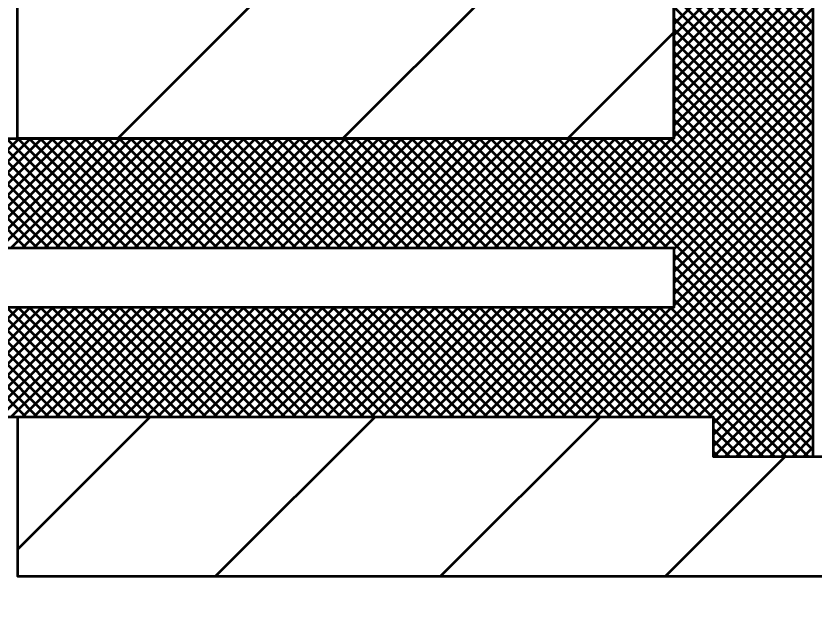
# Model space of a CAD drawing. Extents: x -32 to 824, y -6 to 538.
# Drawn here: x 367.71 to 379.75, y 415 to 424.04 of the extents above; entities that cross this region are included whole.
import ezdxf

# ---------------------------------------------------------------- set-up
doc = ezdxf.new("R2010")
doc.units = 0
doc.header["$LTSCALE"] = 1.1
doc.layers.add('1', color=7, linetype='Continuous', lineweight=53)

msp = doc.modelspace()

# ---------------------------------------------------------------- linework, layer by layer
at = {"layer": '1'}
for p, q in [((379.736, 423.948), (377.636, 426.048)), ((377.636, 423.922), (379.736, 426.022)), ((379.736, 423.779), (377.636, 425.879)), ((377.636, 423.752), (379.736, 425.852)), ((379.736, 423.609), (377.636, 425.709)), ((377.636, 423.583), (379.736, 425.683)), ((379.736, 423.439), (377.636, 425.539)), ((377.636, 423.413), (379.736, 425.513)), ((379.736, 423.269), (377.636, 425.37)), ((377.636, 423.243), (379.736, 425.343)), ((379.736, 423.1), (377.636, 425.2)), ((377.636, 423.073), (379.736, 425.173)), ((379.736, 422.93), (377.636, 425.03)), ((377.636, 422.904), (379.736, 425.004)), ((367.736, 422.196), (367.736, 424.896)), ((369.252, 422.196), (371.952, 424.896)), ((372.646, 422.196), (375.346, 424.896)), ((379.736, 422.76), (377.636, 424.86)), ((377.636, 422.734), (379.736, 424.834)), ((379.736, 422.591), (377.636, 424.691)), ((377.636, 422.564), (379.736, 424.664)), ((379.736, 422.421), (377.636, 424.521)), ((377.636, 422.394), (379.736, 424.495)), ((379.736, 422.251), (377.636, 424.351)), ((377.636, 422.225), (379.736, 424.325)), ((376.127, 420.546), (379.736, 424.155)), ((379.736, 422.082), (377.636, 424.182)), ((376.297, 420.546), (379.736, 423.985)), ((379.736, 421.912), (377.636, 424.012)), ((376.04, 422.196), (377.636, 423.792)), ((376.467, 420.546), (379.736, 423.816)), ((379.736, 421.742), (377.636, 423.842)), ((376.637, 420.546), (379.736, 423.646)), ((379.736, 421.572), (377.636, 423.672)), ((379.736, 421.403), (377.636, 423.503)), ((376.806, 420.546), (379.736, 423.476)), ((376.976, 420.546), (379.736, 423.307)), ((379.736, 421.233), (377.636, 423.333)), ((377.146, 420.546), (379.736, 423.137)), ((379.736, 421.063), (377.636, 423.163)), ((377.315, 420.546), (379.736, 422.967)), ((379.736, 420.894), (377.636, 422.994)), ((377.485, 420.546), (379.736, 422.798)), ((379.736, 420.724), (377.636, 422.824)), ((379.736, 420.554), (377.636, 422.654)), ((377.636, 420.528), (379.736, 422.628)), ((379.736, 420.385), (377.636, 422.485)), ((377.636, 420.358), (379.736, 422.458)), ((379.736, 420.215), (377.636, 422.315)), ((366.115, 420.546), (367.765, 422.196)), ((367.865, 420.546), (366.215, 422.196)), ((366.285, 420.546), (367.935, 422.196)), ((368.035, 420.546), (366.385, 422.196)), ((366.454, 420.546), (368.104, 422.196)), ((368.204, 420.546), (366.555, 422.196)), ((366.624, 420.546), (368.274, 422.196)), ((368.374, 420.546), (366.724, 422.196)), ((366.794, 420.546), (368.444, 422.196)), ((368.544, 420.546), (366.894, 422.196)), ((366.963, 420.546), (368.613, 422.196)), ((368.714, 420.546), (367.064, 422.196)), ((367.133, 420.546), (368.783, 422.196)), ((368.883, 420.546), (367.233, 422.196)), ((367.303, 420.546), (368.953, 422.196)), ((369.053, 420.546), (367.403, 422.196)), ((367.472, 420.546), (369.122, 422.196)), ((369.223, 420.546), (367.573, 422.196)), ((367.642, 420.546), (369.292, 422.196)), ((369.392, 420.546), (367.742, 422.196)), ((367.812, 420.546), (369.462, 422.196)), ((369.562, 420.546), (367.912, 422.196)), ((367.982, 420.546), (369.632, 422.196)), ((369.732, 420.546), (368.082, 422.196)), ((368.151, 420.546), (369.801, 422.196)), ((369.902, 420.546), (368.252, 422.196)), ((368.321, 420.546), (369.971, 422.196)), ((370.071, 420.546), (368.421, 422.196)), ((368.491, 420.546), (370.141, 422.196)), ((370.241, 420.546), (368.591, 422.196)), ((368.66, 420.546), (370.31, 422.196)), ((370.411, 420.546), (368.761, 422.196)), ((368.83, 420.546), (370.48, 422.196)), ((370.58, 420.546), (368.93, 422.196)), ((369, 420.546), (370.65, 422.196)), ((370.75, 420.546), (369.1, 422.196)), ((369.17, 420.546), (370.82, 422.196)), ((370.92, 420.546), (369.27, 422.196)), ((369.339, 420.546), (370.989, 422.196)), ((371.09, 420.546), (369.44, 422.196)), ((369.509, 420.546), (371.159, 422.196)), ((371.259, 420.546), (369.609, 422.196)), ((369.679, 420.546), (371.329, 422.196)), ((371.429, 420.546), (369.779, 422.196)), ((369.848, 420.546), (371.498, 422.196)), ((371.599, 420.546), (369.949, 422.196)), ((370.018, 420.546), (371.668, 422.196)), ((371.768, 420.546), (370.118, 422.196)), ((370.188, 420.546), (371.838, 422.196)), ((371.938, 420.546), (370.288, 422.196)), ((370.357, 420.546), (372.007, 422.196)), ((372.108, 420.546), (370.458, 422.196)), ((370.527, 420.546), (372.177, 422.196)), ((372.277, 420.546), (370.627, 422.196)), ((370.697, 420.546), (372.347, 422.196)), ((372.447, 420.546), (370.797, 422.196)), ((370.867, 420.546), (372.517, 422.196)), ((372.617, 420.546), (370.967, 422.196)), ((371.036, 420.546), (372.686, 422.196)), ((372.786, 420.546), (371.137, 422.196)), ((371.206, 420.546), (372.856, 422.196)), ((372.956, 420.546), (371.306, 422.196)), ((371.376, 420.546), (373.026, 422.196)), ((373.126, 420.546), (371.476, 422.196)), ((371.545, 420.546), (373.195, 422.196)), ((373.296, 420.546), (371.646, 422.196)), ((371.715, 420.546), (373.365, 422.196)), ((373.465, 420.546), (371.815, 422.196)), ((371.885, 420.546), (373.535, 422.196)), ((373.635, 420.546), (371.985, 422.196)), ((372.054, 420.546), (373.704, 422.196)), ((373.805, 420.546), (372.155, 422.196)), ((372.224, 420.546), (373.874, 422.196)), ((373.975, 420.546), (372.325, 422.196)), ((372.394, 420.546), (374.044, 422.196)), ((374.144, 420.546), (372.494, 422.196)), ((372.564, 420.546), (374.214, 422.196)), ((374.314, 420.546), (372.664, 422.196)), ((372.733, 420.546), (374.383, 422.196)), ((374.484, 420.546), (372.834, 422.196)), ((372.903, 420.546), (374.553, 422.196)), ((374.653, 420.546), (373.003, 422.196)), ((373.073, 420.546), (374.723, 422.196)), ((374.823, 420.546), (373.173, 422.196)), ((373.242, 420.546), (374.892, 422.196)), ((374.993, 420.546), (373.343, 422.196)), ((373.412, 420.546), (375.062, 422.196)), ((375.162, 420.546), (373.512, 422.196)), ((373.582, 420.546), (375.232, 422.196)), ((375.332, 420.546), (373.682, 422.196)), ((373.752, 420.546), (375.401, 422.196)), ((375.502, 420.546), (373.852, 422.196)), ((373.921, 420.546), (375.571, 422.196)), ((375.672, 420.546), (374.022, 422.196)), ((374.091, 420.546), (375.741, 422.196)), ((375.841, 420.546), (374.191, 422.196)), ((374.261, 420.546), (375.911, 422.196)), ((376.011, 420.546), (374.361, 422.196)), ((374.43, 420.546), (376.08, 422.196)), ((376.181, 420.546), (374.531, 422.196)), ((374.6, 420.546), (376.25, 422.196)), ((376.35, 420.546), (374.7, 422.196)), ((374.77, 420.546), (376.42, 422.196)), ((376.52, 420.546), (374.87, 422.196)), ((374.939, 420.546), (376.589, 422.196)), ((376.69, 420.546), (375.04, 422.196)), ((375.109, 420.546), (376.759, 422.196)), ((376.86, 420.546), (375.209, 422.196)), ((375.279, 420.546), (376.929, 422.196)), ((377.029, 420.546), (375.379, 422.196)), ((375.449, 420.546), (377.099, 422.196)), ((377.199, 420.546), (375.549, 422.196)), ((375.618, 420.546), (377.268, 422.196)), ((377.369, 420.546), (375.719, 422.196)), ((375.788, 420.546), (377.438, 422.196)), ((377.538, 420.546), (375.888, 422.196)), ((375.958, 420.546), (377.608, 422.196)), ((379.736, 418.518), (376.058, 422.196)), ((379.736, 418.687), (376.228, 422.196)), ((379.736, 418.857), (376.397, 422.196)), ((379.736, 419.027), (376.567, 422.196)), ((379.736, 419.197), (376.737, 422.196)), ((379.736, 419.366), (376.906, 422.196)), ((379.736, 419.536), (377.076, 422.196)), ((379.736, 419.706), (377.246, 422.196)), ((379.736, 419.875), (377.416, 422.196)), ((379.736, 420.045), (377.585, 422.196)), ((377.636, 420.188), (379.736, 422.288)), ((377.636, 420.019), (379.736, 422.119)), ((377.636, 419.849), (379.736, 421.949)), ((377.636, 419.679), (379.736, 421.779)), ((376.123, 417.996), (379.736, 421.61)), ((376.293, 417.996), (379.736, 421.44)), ((376.462, 417.996), (379.736, 421.27)), ((376.632, 417.996), (379.736, 421.1)), ((376.802, 417.996), (379.736, 420.931)), ((376.971, 417.996), (379.736, 420.761)), ((377.141, 417.996), (379.736, 420.591)), ((377.311, 417.996), (379.736, 420.422)), ((379.736, 418.348), (377.636, 420.448)), ((377.481, 417.996), (379.736, 420.252)), ((379.736, 418.178), (377.636, 420.278)), ((379.736, 418.009), (377.636, 420.109)), ((377.65, 417.996), (379.736, 420.082)), ((379.736, 417.839), (377.636, 419.939)), ((377.82, 417.996), (379.736, 419.913)), ((379.736, 417.669), (377.636, 419.769)), ((366.11, 417.996), (367.76, 419.646)), ((367.87, 417.996), (366.22, 419.646)), ((366.28, 417.996), (367.93, 419.646)), ((368.039, 417.996), (366.389, 419.646)), ((366.45, 417.996), (368.1, 419.646)), ((368.209, 417.996), (366.559, 419.646)), ((366.62, 417.996), (368.269, 419.646)), ((368.379, 417.996), (366.729, 419.646)), ((366.789, 417.996), (368.439, 419.646)), ((368.548, 417.996), (366.898, 419.646)), ((366.959, 417.996), (368.609, 419.646)), ((368.718, 417.996), (367.068, 419.646)), ((367.129, 417.996), (368.779, 419.646)), ((368.888, 417.996), (367.238, 419.646)), ((367.298, 417.996), (368.948, 419.646)), ((369.057, 417.996), (367.407, 419.646)), ((367.468, 417.996), (369.118, 419.646)), ((369.227, 417.996), (367.577, 419.646)), ((367.638, 417.996), (369.288, 419.646)), ((369.397, 417.996), (367.747, 419.646)), ((367.807, 417.996), (369.457, 419.646)), ((369.567, 417.996), (367.917, 419.646)), ((367.977, 417.996), (369.627, 419.646)), ((369.736, 417.996), (368.086, 419.646)), ((368.147, 417.996), (369.797, 419.646)), ((369.906, 417.996), (368.256, 419.646)), ((368.317, 417.996), (369.966, 419.646)), ((370.076, 417.996), (368.426, 419.646)), ((368.486, 417.996), (370.136, 419.646)), ((370.245, 417.996), (368.595, 419.646)), ((368.656, 417.996), (370.306, 419.646)), ((370.415, 417.996), (368.765, 419.646)), ((368.826, 417.996), (370.476, 419.646)), ((370.585, 417.996), (368.935, 419.646)), ((368.995, 417.996), (370.645, 419.646)), ((370.755, 417.996), (369.105, 419.646)), ((369.165, 417.996), (370.815, 419.646)), ((370.924, 417.996), (369.274, 419.646)), ((369.335, 417.996), (370.985, 419.646)), ((371.094, 417.996), (369.444, 419.646)), ((369.504, 417.996), (371.154, 419.646)), ((371.264, 417.996), (369.614, 419.646)), ((369.674, 417.996), (371.324, 419.646)), ((371.433, 417.996), (369.783, 419.646)), ((369.844, 417.996), (371.494, 419.646)), ((371.603, 417.996), (369.953, 419.646)), ((370.014, 417.996), (371.664, 419.646)), ((371.773, 417.996), (370.123, 419.646)), ((370.183, 417.996), (371.833, 419.646)), ((371.942, 417.996), (370.292, 419.646)), ((370.353, 417.996), (372.003, 419.646)), ((372.112, 417.996), (370.462, 419.646)), ((370.523, 417.996), (372.173, 419.646)), ((372.282, 417.996), (370.632, 419.646)), ((370.692, 417.996), (372.342, 419.646)), ((372.452, 417.996), (370.802, 419.646)), ((370.862, 417.996), (372.512, 419.646)), ((372.621, 417.996), (370.971, 419.646)), ((371.032, 417.996), (372.682, 419.646)), ((372.791, 417.996), (371.141, 419.646)), ((371.202, 417.996), (372.852, 419.646)), ((372.961, 417.996), (371.311, 419.646)), ((371.371, 417.996), (373.021, 419.646)), ((373.13, 417.996), (371.48, 419.646)), ((371.541, 417.996), (373.191, 419.646)), ((373.3, 417.996), (371.65, 419.646)), ((371.711, 417.996), (373.361, 419.646)), ((373.47, 417.996), (371.82, 419.646)), ((371.88, 417.996), (373.53, 419.646)), ((373.639, 417.996), (371.99, 419.646)), ((372.05, 417.996), (373.7, 419.646)), ((373.809, 417.996), (372.159, 419.646)), ((372.22, 417.996), (373.87, 419.646)), ((373.979, 417.996), (372.329, 419.646)), ((372.389, 417.996), (374.039, 419.646)), ((374.149, 417.996), (372.499, 419.646)), ((372.559, 417.996), (374.209, 419.646)), ((374.318, 417.996), (372.668, 419.646)), ((372.729, 417.996), (374.379, 419.646)), ((374.488, 417.996), (372.838, 419.646)), ((372.899, 417.996), (374.549, 419.646)), ((374.658, 417.996), (373.008, 419.646)), ((373.068, 417.996), (374.718, 419.646)), ((374.827, 417.996), (373.177, 419.646)), ((373.238, 417.996), (374.888, 419.646)), ((374.997, 417.996), (373.347, 419.646)), ((373.408, 417.996), (375.058, 419.646)), ((375.167, 417.996), (373.517, 419.646)), ((373.577, 417.996), (375.227, 419.646)), ((375.337, 417.996), (373.687, 419.646)), ((373.747, 417.996), (375.397, 419.646)), ((375.506, 417.996), (373.856, 419.646)), ((373.917, 417.996), (375.567, 419.646)), ((375.676, 417.996), (374.026, 419.646)), ((374.087, 417.996), (375.737, 419.646)), ((375.846, 417.996), (374.196, 419.646)), ((374.256, 417.996), (375.906, 419.646)), ((376.015, 417.996), (374.365, 419.646)), ((374.426, 417.996), (376.076, 419.646)), ((376.185, 417.996), (374.535, 419.646)), ((374.596, 417.996), (376.246, 419.646)), ((376.355, 417.996), (374.705, 419.646)), ((374.765, 417.996), (376.415, 419.646)), ((376.525, 417.996), (374.875, 419.646)), ((374.935, 417.996), (376.585, 419.646)), ((376.694, 417.996), (375.044, 419.646)), ((375.105, 417.996), (376.755, 419.646)), ((376.864, 417.996), (375.214, 419.646)), ((375.274, 417.996), (376.924, 419.646)), ((377.034, 417.996), (375.384, 419.646)), ((375.444, 417.996), (377.094, 419.646)), ((377.203, 417.996), (375.553, 419.646)), ((375.614, 417.996), (377.264, 419.646)), ((377.373, 417.996), (375.723, 419.646)), ((375.784, 417.996), (377.434, 419.646)), ((377.543, 417.996), (375.893, 419.646)), ((375.953, 417.996), (377.603, 419.646)), ((377.712, 417.996), (376.062, 419.646)), ((377.882, 417.996), (376.232, 419.646)), ((378.052, 417.996), (376.402, 419.646)), ((378.221, 417.996), (376.572, 419.646)), ((378.991, 417.396), (376.741, 419.646)), ((379.161, 417.396), (376.911, 419.646)), ((379.331, 417.396), (377.081, 419.646)), ((379.5, 417.396), (377.25, 419.646)), ((379.67, 417.396), (377.42, 419.646)), ((379.736, 417.5), (377.59, 419.646)), ((377.99, 417.996), (379.736, 419.743)), ((378.159, 417.996), (379.736, 419.573)), ((378.236, 417.903), (379.736, 419.403)), ((378.236, 417.734), (379.736, 419.234)), ((378.236, 417.564), (379.736, 419.064)), ((378.238, 417.396), (379.736, 418.894)), ((378.408, 417.396), (379.736, 418.725)), ((378.578, 417.396), (379.736, 418.555)), ((378.747, 417.396), (379.736, 418.385)), ((378.917, 417.396), (379.736, 418.215)), ((367.736, 416.001), (369.732, 417.996)), ((370.726, 415.596), (373.126, 417.996)), ((374.12, 415.596), (376.52, 417.996)), ((378.822, 417.396), (378.236, 417.981)), ((379.087, 417.396), (379.736, 418.046)), ((379.257, 417.396), (379.736, 417.876)), ((378.652, 417.396), (378.236, 417.812)), ((378.482, 417.396), (378.236, 417.642)), ((379.426, 417.396), (379.736, 417.706)), ((379.596, 417.396), (379.736, 417.537)), ((377.514, 415.596), (379.314, 417.396)), ((378.312, 417.396), (378.236, 417.472)), ((383.336, 417.396), (379.736, 417.396))]:
    msp.add_line(p, q, dxfattribs=at)
for points in [[(354.836, 430.146), (354.836, 431.646), (354.836, 432.996), (367.736, 432.996), (378.236, 432.996), (378.236, 433.596), (379.736, 433.596), (379.736, 417.396), (378.236, 417.396), (378.236, 417.996), (367.736, 417.996), (354.836, 417.996), (354.836, 419.346), (354.836, 420.846), (354.836, 422.196), (367.736, 422.196), (377.636, 422.196), (377.636, 428.796), (367.736, 428.796), (354.836, 428.796)], [(367.736, 422.196), (377.636, 422.196), (377.636, 428.796), (367.736, 428.796), (377.636, 428.796), (377.636, 422.196)], [(355.436, 419.646), (355.436, 420.546), (377.636, 420.546), (377.636, 419.646)]]:
    msp.add_lwpolyline(points, close=True, dxfattribs=at)
msp.add_lwpolyline([(367.736, 417.996), (367.736, 415.596), (382.136, 415.596), (382.736, 414.996), (388.736, 414.996), (389.336, 417.396)], dxfattribs=at)

doc.saveas('drawing.dxf')
